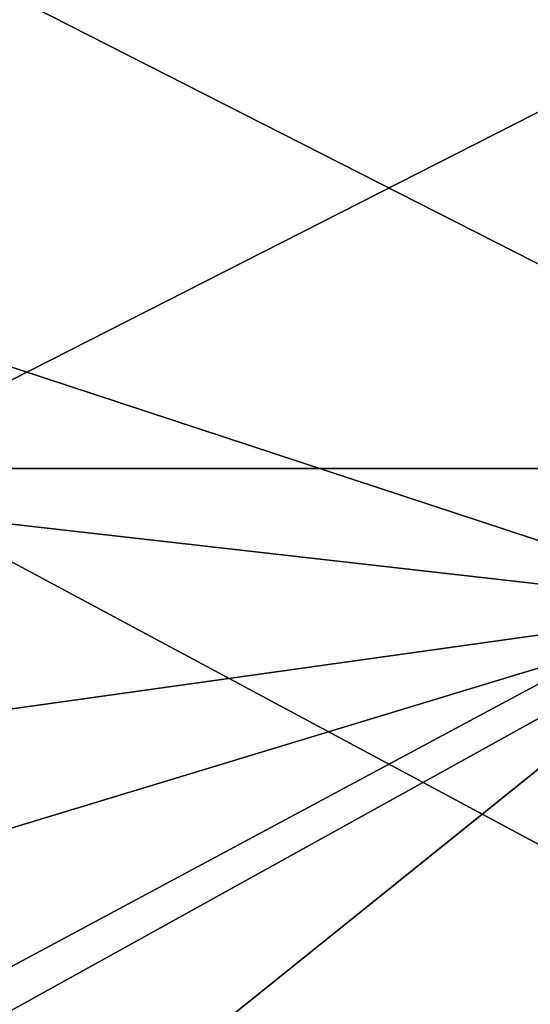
# Model space of a CAD drawing. Header units: millimetres. Extents: x -52 to 107, y -6 to 112.
# Tile 302 of 354: x 96.91 to 99.45, y 17.59 to 22.5. Entities that reach past the tile are written whole.
import ezdxf

# ---------------------------------------------------------------- set-up
doc = ezdxf.new("R2010")
doc.units = ezdxf.units.MM
doc.header["$LTSCALE"] = 65.185185
for name, color, linetype in [('3559', 7, 'CONTINUOUS'), ('3567', 7, 'CONTINUOUS'), ('3884', 7, 'CONTINUOUS'), ('3889', 7, 'CONTINUOUS')]:
    doc.layers.add(name, color=color, linetype=linetype)

msp = doc.modelspace()

# ---------------------------------------------------------------- linework, layer by layer
at = {"layer": '3559', "linetype": 'CONTINUOUS'}
for points in [[(100.5, 24.9482, 6.3187), (100.5, 19.5732, 10.2238), (87.5, 23.8527, 7.6014), (100.5, 24.9482, 6.3187)], [(87.5, 23.8527, 7.6014), (100.5, 19.5732, 10.2238), (94.5, 17.7513, 10.6448), (87.5, 23.8527, 7.6014)], [(100.5, 19.5732, 10.2238), (100.5, 12.9293, 10.2238), (94.5, 17.7513, 10.6448), (100.5, 19.5732, 10.2238)], [(94.5, 17.7513, 10.6448), (100.5, 12.9293, 10.2238), (94.5, 16.2513, 10.75), (94.5, 17.7513, 10.6448)]]:
    msp.add_3dface(points, dxfattribs=at)
at = {"layer": '3567', "linetype": 'CONTINUOUS'}
for points in [[(100.5, 19.5732, -10.2238), (100.5, 24.9482, -6.3187), (87.5, 21.0496, -9.6197), (100.5, 19.5732, -10.2238)], [(87.5, 21.0496, -9.6197), (100.5, 24.9482, -6.3187), (87.5, 23.8527, -7.6014), (87.5, 21.0496, -9.6197)], [(87.5, 17.7513, -10.6448), (100.5, 19.5732, -10.2238), (87.5, 21.0496, -9.6197), (87.5, 17.7513, -10.6448)], [(94.5, 17.7513, -10.6448), (100.5, 19.5732, -10.2238), (87.5, 17.7513, -10.6448), (94.5, 17.7513, -10.6448)], [(100.5, 12.9293, -10.2238), (100.5, 19.5732, -10.2238), (94.5, 14.7513, -10.6448), (100.5, 12.9293, -10.2238)], [(94.5, 14.7513, -10.6448), (100.5, 19.5732, -10.2238), (94.5, 16.2513, -10.75), (94.5, 14.7513, -10.6448)], [(94.5, 16.2513, -10.75), (100.5, 19.5732, -10.2238), (94.5, 17.7513, -10.6448), (94.5, 16.2513, -10.75)]]:
    msp.add_3dface(points, dxfattribs=at)
at = {"layer": '3884', "linetype": 'CONTINUOUS'}
for points in [[(101.5, 20.2629, 14.9718), (101.5, 23.0622, 13.9234), (96, 20.2629, 14.9718), (101.5, 20.2629, 14.9718)], [(101.5, 23.0622, 13.9234), (96, 23.0622, 13.9234), (96, 20.2629, 14.9718), (101.5, 23.0622, 13.9234)], [(101.5, 17.3145, 15.4635), (101.5, 20.2629, 14.9718), (96, 17.3145, 15.4635), (101.5, 17.3145, 15.4635)], [(96, 17.3145, 15.4635), (101.5, 20.2629, 14.9718), (96, 20.2629, 14.9718), (96, 17.3145, 15.4635)]]:
    msp.add_3dface(points, dxfattribs=at)
at = {"layer": '3889', "linetype": 'CONTINUOUS'}
for points in [[(101.5, 23.0622, -13.9234), (101.5, 20.2629, -14.9718), (96, 23.0622, -13.9234), (101.5, 23.0622, -13.9234)], [(96, 23.0622, -13.9234), (101.5, 20.2629, -14.9718), (96, 20.2631, -14.9718), (96, 23.0622, -13.9234)], [(101.5, 20.2629, -14.9718), (101.5, 17.3145, -15.4635), (96, 20.2631, -14.9718), (101.5, 20.2629, -14.9718)], [(101.5, 17.3145, -15.4635), (96, 17.3145, -15.4635), (96, 20.2631, -14.9718), (101.5, 17.3145, -15.4635)]]:
    msp.add_3dface(points, dxfattribs=at)

doc.saveas('drawing.dxf')
